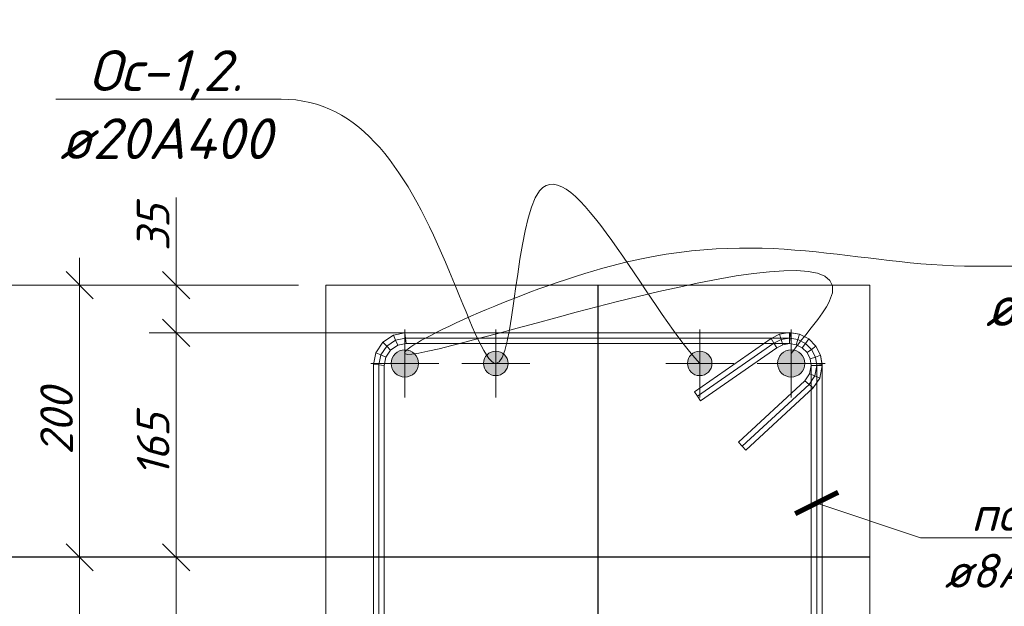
# Model space of a CAD drawing. Header units: millimetres. Extents: x 363306 to 7757304, y 1022887 to 1207196.
# Tile 563 of 656: x 2003511 to 2010752, y 1071633 to 1075944. Entities that reach past the tile are written whole.
import ezdxf
from ezdxf import colors
from ezdxf.entities.mleader import LeaderData, LeaderLine
from ezdxf.math import Vec2, Vec3

# ---------------------------------------------------------------- set-up
doc = ezdxf.new("R2010")
doc.units = ezdxf.units.MM
doc.linetypes.add('ACAD_ISO10W100', pattern=[18, 12, -3, 0, -3])
doc.linetypes.add('CENTERX2', pattern=[101.6, 63.5, -12.7, 12.7, -12.7])
for name, color, linetype in [('0 @ 100', 7, 'Continuous'), ('kcd_tx', 7, 'Continuous'), ('Оси', 7, 'Continuous')]:
    doc.layers.add(name, color=color, linetype=linetype)
for name, color, linetype, lineweight in [('арматура', 1, 'Continuous', 40), ('Выноска', 5, 'Continuous', 15), ('выноски', 170, 'Continuous', 15), ('Основная', 7, 'Continuous', 40)]:
    doc.layers.add(name, color=color, linetype=linetype, lineweight=lineweight)
doc.styles.add('ISOPEUR', font='isocpeui.ttf')
doc.styles.add('PDF ISOCPEUR Italic', font='isocpeui.ttf')
doc.styles.get("Standard").update_dxf_attribs({"font": 'isocpeui.ttf'})
doc.styles.add('ГОСТ 2.304', font='isocpeui.ttf')
doc.dimstyles.new('Санжар', dxfattribs={"dimtxt": 240, "dimasz": 200, "dimexe": 200, "dimexo": 200, "dimgap": 50, "dimtad": 1, "dimdec": 0, "dimtxsty": 'Standard', "dimblk": 'OBLIQUE', "dimcen": 2.5, "dimdle": 200, "dimclrd": 152, "dimclre": 152, "dimclrt": 152, "dimadec": 0, "dimazin": 0, "dimtfac": 1, "dimtdec": 0, "dimtmove": 0, "dimatfit": 3, "dimldrblk": 'OBLIQUE', "dimfxl": 0, "dimlwd": 0, "dimlwe": 0, "dimarcsym": 0})

# ---------------------------------------------------------------- blocks, each defined once
blk = doc.blocks.new('*U67')
at = {"linetype": 'ACAD_ISO10W100', "lineweight": 5}
h = blk.add_hatch(color=192, dxfattribs=at)
edge = h.paths.add_edge_path()
edge.add_arc((0, 0), 10, 0, 360)
at = {"color": 1, "linetype": 'CENTERX2', "lineweight": 0, "ltscale": 10}
for p, q in [((0, -25), (0, 25)), ((-25, 0), (25, 0))]:
    blk.add_line(p, q, dxfattribs=at)
at = {"layer": 'арматура', "color": 192, "lineweight": 15, "ltscale": 1.5}
blk.add_circle((0, 0), 10, dxfattribs=at)
blk = doc.blocks.new('*U64')
at = {"linetype": 'ACAD_ISO10W100', "lineweight": 5}
h = blk.add_hatch(color=192, dxfattribs=at)
edge = h.paths.add_edge_path()
edge.add_arc((0, 0), 10, 0, 360)
at = {"color": 1, "linetype": 'CENTERX2', "lineweight": 0, "ltscale": 10}
for p, q in [((0, -25), (0, 25)), ((-25, 0), (25, 0))]:
    blk.add_line(p, q, dxfattribs=at)
at = {"layer": 'арматура', "color": 192, "lineweight": 15, "ltscale": 1.5}
blk.add_circle((0, 0), 10, dxfattribs=at)
blk = doc.blocks.new('_Oblique')
at = {"color": 0, "linetype": 'ByBlock', "lineweight": -2}
blk.add_line((-0.5, -0.5), (0.5, 0.5), dxfattribs=at)
blk = doc.blocks.new('*D1938')
at = {"layer": 'Defpoints', "color": 0, "lineweight": 30, "transparency": 16777216}
for p in [(2004662, 1073642.8), (2006930.2, 1073642.8), (2005762, 1071992.8)]:
    blk.add_point(p, dxfattribs=at)
at = {"layer": 'kcd_tx', "lineweight": 0, "transparency": 16777216}
for p, q in [((2004662, 1071792.8), (2004662, 1073842.8)), ((2006730.2, 1073642.8), (2004462, 1073642.8)), ((2005562, 1071992.8), (2004462, 1071992.8))]:
    blk.add_line(p, q, dxfattribs=at)
at = {"layer": 'kcd_tx', "lineweight": 0, "transparency": 16777216, "xscale": 200, "yscale": 200, "zscale": 200}
for p, rotation in [((2004662, 1073642.8), 90), ((2004662, 1071992.8), 270)]:
    blk.add_blockref('_Oblique', p, dxfattribs=dict(at, rotation=rotation))
at = {"layer": 'kcd_tx', "lineweight": 0, "transparency": 16777216, "insert": (2004492, 1072817.8), "char_height": 240, "attachment_point": 5, "rotation": 90, "bg_fill": 3, "box_fill_scale": 1.1, "bg_fill_color": 256, "bg_fill_true_color": 13158600, "bg_fill_transparency": 0}
blk.add_mtext('165', dxfattribs=at)
blk = doc.blocks.new('*D1939')
at = {"layer": 'Defpoints', "color": 0, "lineweight": 30, "transparency": 16777216}
for p in [(2005762, 1071992.8), (2004662, 1070342.8), (2006420.6, 1070342.8)]:
    blk.add_point(p, dxfattribs=at)
at = {"layer": 'kcd_tx', "lineweight": 0, "transparency": 16777216}
for p, q in [((2004662, 1072192.8), (2004662, 1070142.8)), ((2005562, 1071992.8), (2004462, 1071992.8)), ((2006220.6, 1070342.8), (2004462, 1070342.8))]:
    blk.add_line(p, q, dxfattribs=at)
at = {"layer": 'kcd_tx', "lineweight": 0, "transparency": 16777216, "xscale": 200, "yscale": 200, "zscale": 200}
for p, rotation in [((2004662, 1071992.8), 90), ((2004662, 1070342.8), 270)]:
    blk.add_blockref('_Oblique', p, dxfattribs=dict(at, rotation=rotation))
at = {"layer": 'kcd_tx', "lineweight": 0, "transparency": 16777216, "insert": (2004492, 1071167.8), "char_height": 240, "attachment_point": 5, "rotation": 90, "bg_fill": 3, "box_fill_scale": 1.1, "bg_fill_color": 256, "bg_fill_true_color": 13158600, "bg_fill_transparency": 0}
blk.add_mtext('165', dxfattribs=at)
blk = doc.blocks.new('*D1940')
at = {"layer": 'Defpoints', "color": 0, "lineweight": 30, "transparency": 16777216}
for p in [(2004662, 1073992.8), (2005762, 1073992.8), (2006930.2, 1073642.8)]:
    blk.add_point(p, dxfattribs=at)
at = {"layer": 'kcd_tx', "lineweight": 0, "transparency": 16777216}
for p, q in [((2004662, 1073992.8), (2004662, 1074636.4)), ((2005562, 1073992.8), (2004462, 1073992.8)), ((2004662, 1073442.8), (2004662, 1073992.8)), ((2006730.2, 1073642.8), (2004462, 1073642.8))]:
    blk.add_line(p, q, dxfattribs=at)
at = {"layer": 'kcd_tx', "lineweight": 0, "transparency": 16777216, "xscale": 200, "yscale": 200, "zscale": 200}
for p, rotation in [((2004662, 1073992.8), 90), ((2004662, 1073642.8), 270)]:
    blk.add_blockref('_Oblique', p, dxfattribs=dict(at, rotation=rotation))
at = {"layer": 'kcd_tx', "lineweight": 0, "transparency": 16777216, "insert": (2004492, 1074415), "char_height": 240, "attachment_point": 5, "rotation": 90, "bg_fill": 3, "box_fill_scale": 1.1, "bg_fill_color": 256, "bg_fill_true_color": 13158600, "bg_fill_transparency": 0}
blk.add_mtext('35', dxfattribs=at)
blk = doc.blocks.new('*D1983')
at = {"layer": 'Defpoints', "color": 0, "lineweight": 30, "transparency": 16777216}
for p in [(2005762, 1073992.8), (2003951.7, 1071992.8), (2005762, 1071992.8)]:
    blk.add_point(p, dxfattribs=at)
at = {"layer": 'kcd_tx', "lineweight": 0, "transparency": 16777216}
for p, q in [((2003951.7, 1074192.8), (2003951.7, 1071792.8)), ((2005562, 1073992.8), (2003751.7, 1073992.8)), ((2005562, 1071992.8), (2003751.7, 1071992.8))]:
    blk.add_line(p, q, dxfattribs=at)
at = {"layer": 'kcd_tx', "lineweight": 0, "transparency": 16777216, "xscale": 200, "yscale": 200, "zscale": 200}
for p, rotation in [((2003951.7, 1073992.8), 90), ((2003951.7, 1071992.8), 270)]:
    blk.add_blockref('_Oblique', p, dxfattribs=dict(at, rotation=rotation))
at = {"layer": 'kcd_tx', "lineweight": 0, "transparency": 16777216, "insert": (2003781.7, 1072992.8), "char_height": 240, "attachment_point": 5, "rotation": 90, "bg_fill": 3, "box_fill_scale": 1.1, "bg_fill_color": 256, "bg_fill_true_color": 13158600, "bg_fill_transparency": 0}
blk.add_mtext('200', dxfattribs=at)
blk = doc.blocks.new('*D1942')
at = {"layer": 'Defpoints', "color": 0, "lineweight": 30, "transparency": 16777216}
for p in [(2005762, 1071992.8), (2003951.7, 1069992.8), (2005762, 1069992.8)]:
    blk.add_point(p, dxfattribs=at)
at = {"layer": 'kcd_tx', "lineweight": 0, "transparency": 16777216}
for p, q in [((2003951.7, 1072192.8), (2003951.7, 1069792.8)), ((2005562, 1071992.8), (2003751.7, 1071992.8)), ((2005562, 1069992.8), (2003751.7, 1069992.8))]:
    blk.add_line(p, q, dxfattribs=at)
at = {"layer": 'kcd_tx', "lineweight": 0, "transparency": 16777216, "xscale": 200, "yscale": 200, "zscale": 200}
for p, rotation in [((2003951.7, 1071992.8), 90), ((2003951.7, 1069992.8), 270)]:
    blk.add_blockref('_Oblique', p, dxfattribs=dict(at, rotation=rotation))
at = {"layer": 'kcd_tx', "lineweight": 0, "transparency": 16777216, "insert": (2003781.7, 1070992.8), "char_height": 240, "attachment_point": 5, "rotation": 90, "bg_fill": 3, "box_fill_scale": 1.1, "bg_fill_color": 256, "bg_fill_true_color": 13158600, "bg_fill_transparency": 0}
blk.add_mtext('200', dxfattribs=at)
blk = doc.blocks.new('*D1943')
at = {"layer": 'Defpoints', "color": 0, "lineweight": 30, "transparency": 16777216}
for p in [(2005762, 1073992.8), (2003304.1, 1069992.8), (2005762, 1069992.8)]:
    blk.add_point(p, dxfattribs=at)
at = {"layer": 'kcd_tx', "lineweight": 0, "transparency": 16777216}
for p, q in [((2003304.1, 1074192.8), (2003304.1, 1069792.8)), ((2005562, 1073992.8), (2003104.1, 1073992.8)), ((2005562, 1069992.8), (2003104.1, 1069992.8))]:
    blk.add_line(p, q, dxfattribs=at)
at = {"layer": 'kcd_tx', "lineweight": 0, "transparency": 16777216, "xscale": 200, "yscale": 200, "zscale": 200}
for p, rotation in [((2003304.1, 1073992.8), 90), ((2003304.1, 1069992.8), 270)]:
    blk.add_blockref('_Oblique', p, dxfattribs=dict(at, rotation=rotation))
at = {"layer": 'kcd_tx', "lineweight": 0, "transparency": 16777216, "insert": (2003134.1, 1071992.8), "char_height": 240, "attachment_point": 5, "rotation": 90, "bg_fill": 3, "box_fill_scale": 1.1, "bg_fill_color": 256, "bg_fill_true_color": 13158600, "bg_fill_transparency": 0}
blk.add_mtext('400', dxfattribs=at)
blk = doc.blocks.new('_ArchTick')
at = {"color": 0, "linetype": 'ByBlock', "const_width": 0.15}
blk.add_lwpolyline([(-0.5, -0.5), (0.5, 0.5)], dxfattribs=at)
blk = doc.blocks.new('_None')
blk = doc.blocks.new('*U52')
at = {"linetype": 'ACAD_ISO10W100', "lineweight": 5}
h = blk.add_hatch(color=140, dxfattribs=at)
edge = h.paths.add_edge_path()
edge.add_arc((0, 0), 9, 0, 360)
at = {"color": 1, "linetype": 'CENTERX2', "lineweight": 0, "ltscale": 10}
for p, q in [((0, -25), (0, 25)), ((-25, 0), (25, 0))]:
    blk.add_line(p, q, dxfattribs=at)
at = {"layer": 'арматура', "color": 140, "lineweight": 15, "ltscale": 1.5}
blk.add_circle((0, 0), 9, dxfattribs=at)

msp = doc.modelspace()

# ---------------------------------------------------------------- linework, layer by layer
at = {"lineweight": 15}
for p, q in [((2006181.143, 1073573.663), (2006259.513, 1073626.028)), ((2006259.513, 1073626.028), (2006344.078, 1073642.849)), ((2006259.513, 1073626.028), (2006275.12, 1073588.349)), ((2006290.727, 1073550.67), (2006275.12, 1073588.349)), ((2006344.078, 1073642.849), (2009178.253, 1073642.849)), ((2006344.078, 1073642.849), (2006348.017, 1073602.849)), ((2006351.957, 1073562.849), (2006348.017, 1073602.849)), ((2008472.612, 1073209.255), (2009036.743, 1073601.101)), ((2009036.743, 1073601.101), (2009097.485, 1073632.051)), ((2009036.743, 1073601.101), (2009057.327, 1073566.696)), ((2009097.485, 1073632.051), (2009171.957, 1073643.846)), ((2009097.485, 1073632.051), (2009109.999, 1073593.534)), ((2009122.514, 1073555.018), (2009109.999, 1073593.534)), ((2009171.957, 1073643.846), (2009246.429, 1073632.051)), ((2009171.957, 1073643.846), (2009171.957, 1073603.347)), ((2009171.957, 1073562.849), (2009171.957, 1073603.347)), ((2009171.957, 1073562.849), (2009175.105, 1073602.849)), ((2009178.253, 1073642.849), (2009175.105, 1073602.849)), ((2009178.253, 1073642.849), (2009246.429, 1073632.051)), ((2009221.4, 1073555.018), (2009233.914, 1073593.534)), ((2009221.4, 1073555.018), (2009233.914, 1073593.534)), ((2009246.429, 1073632.051), (2009233.914, 1073593.534)), ((2009246.429, 1073632.051), (2009233.914, 1073593.534)), ((2009246.429, 1073632.051), (2009313.611, 1073597.82)), ((2009246.429, 1073632.051), (2009313.611, 1073597.82)), ((2009313.611, 1073597.82), (2009289.807, 1073565.056)), ((2009313.611, 1073597.82), (2009289.807, 1073565.056)), ((2009313.611, 1073597.82), (2009366.928, 1073544.503)), ((2009313.611, 1073597.82), (2009366.928, 1073544.503)), ((2006128.778, 1073495.293), (2006181.143, 1073573.663)), ((2006181.143, 1073573.663), (2006209.981, 1073544.824)), ((2006204.136, 1073464.078), (2006238.82, 1073515.986)), ((2006238.82, 1073515.986), (2006209.981, 1073544.824)), ((2006238.82, 1073515.986), (2006290.727, 1073550.67)), ((2006290.727, 1073550.67), (2006351.957, 1073562.849)), ((2006351.957, 1073562.849), (2009171.957, 1073562.849)), ((2008518.251, 1073143.55), (2009077.911, 1073532.292)), ((2009077.911, 1073532.292), (2009057.327, 1073566.696)), ((2009077.911, 1073532.292), (2009122.514, 1073555.018)), ((2009122.514, 1073555.018), (2009171.957, 1073562.849)), ((2009171.957, 1073562.849), (2009221.4, 1073555.018)), ((2009171.957, 1073562.849), (2009221.4, 1073555.018)), ((2009221.4, 1073555.018), (2009266.002, 1073532.292)), ((2009221.4, 1073555.018), (2009266.002, 1073532.292)), ((2009266.002, 1073532.292), (2009289.807, 1073565.056)), ((2009266.002, 1073532.292), (2009289.807, 1073565.056)), ((2009266.002, 1073532.292), (2009301.4, 1073496.895)), ((2009266.002, 1073532.292), (2009301.4, 1073496.895)), ((2009301.4, 1073496.895), (2009334.164, 1073520.699)), ((2009301.4, 1073496.895), (2009334.164, 1073520.699)), ((2009366.928, 1073544.503), (2009334.164, 1073520.699)), ((2009366.928, 1073544.503), (2009334.164, 1073520.699)), ((2009366.928, 1073544.503), (2009401.159, 1073477.321)), ((2009366.928, 1073544.503), (2009401.159, 1073477.321)), ((2006111.957, 1073410.728), (2006128.778, 1073495.293)), ((2006128.778, 1073495.293), (2006166.457, 1073479.685)), ((2006204.136, 1073464.078), (2006166.457, 1073479.685)), ((2006191.957, 1073402.849), (2006204.136, 1073464.078)), ((2009301.4, 1073496.895), (2009324.126, 1073452.292)), ((2009301.4, 1073496.895), (2009324.126, 1073452.292)), ((2009324.126, 1073452.292), (2009362.642, 1073464.806)), ((2009324.126, 1073452.292), (2009362.642, 1073464.806)), ((2009324.126, 1073452.292), (2009331.957, 1073402.849)), ((2009324.126, 1073452.292), (2009331.957, 1073402.849)), ((2009401.159, 1073477.321), (2009362.642, 1073464.806)), ((2009401.159, 1073477.321), (2009362.642, 1073464.806)), ((2009401.159, 1073477.321), (2009411.957, 1073409.145)), ((2009401.159, 1073477.321), (2009413.207, 1073401.253)), ((2006111.957, 1070574.97), (2006111.957, 1073410.728)), ((2006111.957, 1073410.728), (2006151.957, 1073406.789)), ((2006191.957, 1073402.849), (2006151.957, 1073406.789)), ((2006191.957, 1070582.849), (2006191.957, 1073402.849)), ((2009331.957, 1073402.849), (2009319.778, 1073341.62)), ((2009331.957, 1073402.849), (2009371.957, 1073405.997)), ((2009331.957, 1073402.849), (2009331.957, 1070582.849)), ((2009331.957, 1073402.849), (2009372.582, 1073402.051)), ((2009411.957, 1073409.145), (2009371.957, 1073405.997)), ((2009413.207, 1073401.253), (2009372.582, 1073402.051)), ((2009413.207, 1073401.253), (2009395.136, 1073310.405)), ((2009411.957, 1073409.145), (2009411.957, 1070574.97)), ((2009285.094, 1073289.712), (2008796.435, 1072840.013)), ((2009319.778, 1073341.62), (2009285.094, 1073289.712)), ((2009285.094, 1073289.712), (2009315.697, 1073263.515)), ((2009319.778, 1073341.62), (2009357.457, 1073326.012)), ((2009395.136, 1073310.405), (2009346.301, 1073237.318)), ((2009395.136, 1073310.405), (2009357.457, 1073326.012)), ((2009346.301, 1073237.318), (2008850.608, 1072781.146)), ((2009346.301, 1073237.318), (2009315.697, 1073263.515)), ((2008472.612, 1073209.255), (2008495.432, 1073176.403)), ((2008518.251, 1073143.55), (2008495.432, 1073176.403)), ((2008796.435, 1072840.013), (2008823.521, 1072810.579)), ((2008850.608, 1072781.146), (2008823.521, 1072810.579))]:
    msp.add_line(p, q, dxfattribs=at)
at = {"color": 9, "lineweight": 15}
for p, q in [((2006209.981, 1073544.824), (2006275.12, 1073588.349)), ((2006275.12, 1073588.349), (2006348.017, 1073602.849)), ((2006348.017, 1073602.849), (2009175.105, 1073602.849)), ((2009057.327, 1073566.696), (2009109.999, 1073593.534)), ((2009109.999, 1073593.534), (2009171.957, 1073603.347)), ((2009171.957, 1073603.347), (2009233.914, 1073593.534)), ((2009175.105, 1073602.849), (2009233.914, 1073593.534)), ((2009233.914, 1073593.534), (2009289.807, 1073565.056)), ((2009233.914, 1073593.534), (2009289.807, 1073565.056)), ((2006166.457, 1073479.685), (2006209.981, 1073544.824)), ((2008495.432, 1073176.403), (2009057.327, 1073566.696)), ((2009289.807, 1073565.056), (2009334.164, 1073520.699)), ((2009289.807, 1073565.056), (2009334.164, 1073520.699)), ((2009334.164, 1073520.699), (2009362.642, 1073464.806)), ((2009334.164, 1073520.699), (2009362.642, 1073464.806)), ((2006151.957, 1073406.789), (2006166.457, 1073479.685)), ((2009362.642, 1073464.806), (2009371.957, 1073405.997)), ((2009362.642, 1073464.806), (2009372.582, 1073402.051)), ((2006151.957, 1070578.909), (2006151.957, 1073406.789)), ((2009372.582, 1073402.051), (2009357.457, 1073326.012)), ((2009371.957, 1073405.997), (2009371.957, 1070578.909)), ((2009357.457, 1073326.012), (2009315.697, 1073263.515)), ((2009315.697, 1073263.515), (2008823.521, 1072810.579))]:
    msp.add_line(p, q, dxfattribs=at)
at = {"layer": 'Выноска'}
msp.add_lwpolyline([(2009761.957, 1069992.849), (2005761.957, 1069992.849), (2005761.957, 1073992.849), (2009761.957, 1073992.849)], close=True, dxfattribs=at)
at = {"layer": 'Оси', "ltscale": 500}
for p, q in [((2007761.957, 1073992.849), (2007761.957, 1067421.217)), ((2009761.957, 1071992.849), (2002812.568, 1071992.849))]:
    msp.add_line(p, q, dxfattribs=at)

# ---------------------------------------------------------------- block references
at = {"layer": 'Основная', "color": 6, "lineweight": 18, "xscale": 10, "yscale": 10, "zscale": 10}
for name, p in [('*U67', (2006342.957, 1073417.849)), ('*U52', (2008511.957, 1073417.849)), ('*U64', (2009184.957, 1073417.849))]:
    msp.add_blockref(name, p, dxfattribs=at)

# ---------------------------------------------------------------- texts
at = {"layer": '0 @ 100', "color": 7, "insert": (761996.908, 1075986.433), "char_height": 318.940213, "width": 19697.5359, "attachment_point": 4, "style": 'ГОСТ 2.304'}
msp.add_mtext('\\pi5457.36288;{\\fISOCPEUR|b1|i1|c204|p34;Характеристика участка строительства:\\P\\pi0;\\P}Расчетная зимняя температура воздух 15 °С.\\PСкоростной напор ветра   - 38кг/м2.\\PВес снегового покрова    - 50кг/м2.\\PКлассификация зданий по функциональной пожарной опасности - Ф 4.1 \\PКоэффициент надежности по назначению - 0.95\\P\\P^IПроектом разработано подъёмник для мало мобильных граждан населения грузоподъемностью 250 кг. скоростью 0,25 см/с. Двери шахт подъёмника противопожарные с пределом огнестойкости El 30. Подъёмники оборудованы кабинами габаритами 1500х1500 мм, ширина дверей кабины обеспечивает проезд инвалидной коляски. Для экстренных случаев подъёмник оснащен дополнительным аккумулятором и механическим спуском для безопасного спуска пассажира в нулевую отметку. Так же в дверях подъёмника установлены замки датчики которые открываются с ключевыми картами, чтобы открыть двери подъёмника.\\P^IС внешней и внутренней стороны наружных стен предусмотрено обшивка из аквапанелей толщиной 12,5мм с утеплением из минераловатной ваты на кварцевой основе, А =0,040 Вт/мС, толщиной 100мм. (по теплотехническому расчету). Наружная отделка из органическое стекло.\\P^IПодрядчик обязан предоставить заказчику сертификаты соответствия и пожарной безопасности на фасадную систему и все применяемые в данной системе материалы и изделия.\\PКонструкции, изделия и материалы применены по действующим стандартам, ТУ, сертификатам. На путях эвакуации используются отделочные материалы, соответствующие требованиям п. 5.25 ШНК 2.01.02-04.\\PОтделка стен с внутренней стороны окраска водоэмульсионными красками светлых тонов. Во внутренней и наружной отделке использованы современные отделочные материалы используемые на территории Республики Узбекистан.\\P^IКрыша - скатная из металлических профилированных листов с полимерными покрытиями с обеих сторон толщ.0,55мм по металлическим конструкциям.\\P^IПо периметру наружных стен устраивается бетонная отмостка. Бетон кл.В 7,5 шириной 1000 мм, толщиной 50 мм по гравийному основанию толщиной 100 мм -150 мм.\\P^IВсе строительно-монтажные работы вести согласно указаний соответствующих строительных норм и проекта производства работ (П.П.Р.) на основании ШНК 3.01.01 - 03 и КМК 3.01.02 - 00.', dxfattribs=at)

# ---------------------------------------------------------------- leaders
at = {"layer": 'выноски', "color": 7, "ltscale": 500}
ml = msp.add_multileader_mtext('Standard', dxfattribs=at)
ml.set_content('{\\C256;поз.\\C172;7 \\P\\C244;ø8А240}', color=7, style='PDF ISOCPEUR Italic')
ml.set_leader_properties(color=256, linetype='ByLayer', lineweight=-1)
ml.set_arrow_properties(name='ARCHTICK')
ml.build(insert=Vec2(0, 0))
ml.multileader.update_dxf_attribs({"text_left_attachment_type": 6, "text_right_attachment_type": 6, "dogleg_length": 50, "arrow_head_size": 250})
ctx = ml.context
ctx.base_point, ctx.char_height, ctx.arrow_head_size, ctx.landing_gap_size, ctx.plane_origin, ctx.plane_x_axis, ctx.plane_y_axis = Vec3(2010267.792, 1072136.013), 250, 250, 0.45, Vec3(2008980.61, 1077776.603), Vec3(1, -0.00000009), Vec3(0.00000009, 1)
ctx.left_attachment, ctx.right_attachment, ctx.text_align_type = 6, 6, 1
notes = []
notes.append((ctx, [(0, (1, 1, 0), (2010135.309, 1072136.013), (1, -0.00000009), 132.483, [(0, [(2009371.957, 1072391.687)], 0, [])])]))
ctx.mtext.insert, ctx.mtext.text_direction, ctx.mtext.rotation, ctx.mtext.width, ctx.mtext.alignment, ctx.mtext.flow_direction = Vec3(2010883.204, 1072436.013), Vec3(1, -0.00000009), 6.28318522, 855.11577, 2, 5
for ctx, leaders in notes:
    for number, flags, end, landing, length, lines in leaders:
        leader = LeaderData()
        leader.index, (leader.has_last_leader_line, leader.has_dogleg_vector, leader.attachment_direction) = number, flags
        leader.last_leader_point, leader.dogleg_vector, leader.dogleg_length = Vec3(end), Vec3(landing), length
        for number, points, colour, breaks in lines:
            line = LeaderLine()
            line.index, line.vertices, line.color, line.breaks = number, Vec3.list(points), colors.encode_raw_color(colour), breaks
            leader.lines.append(line)
        ctx.leaders.append(leader)

# ---------------------------------------------------------------- next in the draw order: dimensions: what is measured, and where the dimension line sits
at = {"layer": 'kcd_tx', "color": 18, "lineweight": 0, "true_color": 0x000000}
dim = msp.add_linear_dim(base=(2004661.956, 1073642.849), p1=(2005761.957, 1071992.849), p2=(2006930.172, 1073642.849), angle=270, dimstyle='Санжар', override={"dimlfac": 0.1, "dimclrd": 256, "dimclre": 256, "dimclrt": 256, "dimfxl": 0.18, "dimtfill": 1, "dimarcsym": 2}, dxfattribs=at)
dim.commit()
dim.dimension.update_dxf_attribs({"geometry": '*D1938', "text_midpoint": (2004491.956, 1072817.849)})

# ---------------------------------------------------------------- next in the draw order: dimensions: what is measured, and where the dimension line sits
dim = msp.add_linear_dim(base=(2004661.956, 1073992.849), p1=(2006930.172, 1073642.849), p2=(2005761.957, 1073992.849), angle=90, dimstyle='Санжар', override={"dimlfac": 0.1, "dimclrd": 256, "dimclre": 256, "dimclrt": 256, "dimfxl": 0.18, "dimtfill": 1, "dimarcsym": 2}, dxfattribs=at)
dim.commit()
dim.dimension.update_dxf_attribs({"geometry": '*D1940', "text_midpoint": (2004661.956, 1074415.031), "dimtype": 160})
dim = msp.add_linear_dim(base=(2004661.956, 1070342.849), p1=(2005761.957, 1071992.849), p2=(2006420.65, 1070342.849), angle=270, dimstyle='Санжар', override={"dimlfac": 0.1, "dimclrd": 256, "dimclre": 256, "dimclrt": 256, "dimfxl": 0.18, "dimtfill": 1, "dimarcsym": 2}, dxfattribs=at)
dim.commit()
dim.dimension.update_dxf_attribs({"geometry": '*D1939', "text_midpoint": (2004491.956, 1071167.849)})

# ---------------------------------------------------------------- next in the draw order: block references
at = {"layer": 'Основная', "color": 6, "lineweight": 18, "xscale": -10, "yscale": 10, "zscale": 10}
msp.add_blockref('*U52', (2007011.957, 1073417.849), dxfattribs=at)

# ---------------------------------------------------------------- next in the draw order: dimensions: what is measured, and where the dimension line sits
at = {"layer": 'kcd_tx', "color": 18, "lineweight": 0, "true_color": 0x000000}
dim = msp.add_linear_dim(base=(2003951.688, 1071992.849), p1=(2005761.957, 1073992.849), p2=(2005761.957, 1071992.849), angle=90, dimstyle='Санжар', override={"dimlfac": 0.1, "dimclrd": 256, "dimclre": 256, "dimclrt": 256, "dimfxl": 0.18, "dimtfill": 1, "dimarcsym": 2}, dxfattribs=at)
dim.commit()
dim.dimension.update_dxf_attribs({"geometry": '*D1983', "text_midpoint": (2003781.688, 1072992.849)})

# ---------------------------------------------------------------- next in the draw order: leaders
at = {"layer": 'выноски', "color": 7, "ltscale": 500}
ml = msp.add_multileader_mtext('Standard', dxfattribs=at)
ml.set_content('{\\C172;1,2.\\P\\C244;ø20А400}', color=7, style='ISOPEUR')
ml.set_leader_properties(color=256, linetype='ByLayer', lineweight=-1)
ml.set_arrow_properties(name='NONE')
ml.build(insert=Vec2(0, 0))
ml.multileader.update_dxf_attribs({"leader_type": 2, "text_left_attachment_type": 6, "text_right_attachment_type": 6, "dogleg_length": 5, "arrow_head_size": 0, "scale": 20})
ctx = ml.context
ctx.base_point, ctx.scale, ctx.char_height, ctx.arrow_head_size, ctx.landing_gap_size, ctx.plane_origin, ctx.plane_x_axis, ctx.plane_y_axis = Vec3(2010541.732, 1074132.2), 20, 300, 0, 9, Vec3(2020423.84, 1073877.156), Vec3(1, -0.00000009), Vec3(0.00000009, 1)
ctx.left_attachment, ctx.right_attachment, ctx.text_align_type = 6, 6, 1
notes = []
notes.append((ctx, [(1, (1, 1, 0), (2010441.732, 1074132.2), (1, -0.00000009), 100, [(1, [(2009184.957, 1073490.157), (2009466.959, 1073876.727), (2006342.957, 1073490.157), (2007864.953, 1074135.045)], 0, [])])]))
ctx.mtext.insert, ctx.mtext.text_direction, ctx.mtext.rotation, ctx.mtext.alignment, ctx.mtext.flow_direction = Vec3(2011392.096, 1074492.2), Vec3(1, -0.00000009), 6.28318522, 2, 5
for ctx, leaders in notes:
    for number, flags, end, landing, length, lines in leaders:
        leader = LeaderData()
        leader.index, (leader.has_last_leader_line, leader.has_dogleg_vector, leader.attachment_direction) = number, flags
        leader.last_leader_point, leader.dogleg_vector, leader.dogleg_length = Vec3(end), Vec3(landing), length
        for number, points, colour, breaks in lines:
            line = LeaderLine()
            line.index, line.vertices, line.color, line.breaks = number, Vec3.list(points), colors.encode_raw_color(colour), breaks
            leader.lines.append(line)
        ctx.leaders.append(leader)

# ---------------------------------------------------------------- next in the draw order: dimensions: what is measured, and where the dimension line sits
at = {"layer": 'kcd_tx', "color": 18, "lineweight": 0, "true_color": 0x000000}
dim = msp.add_linear_dim(base=(2003951.688, 1069992.849), p1=(2005761.957, 1071992.849), p2=(2005761.957, 1069992.849), angle=90, dimstyle='Санжар', override={"dimlfac": 0.1, "dimclrd": 256, "dimclre": 256, "dimclrt": 256, "dimfxl": 0.18, "dimtfill": 1, "dimarcsym": 2}, dxfattribs=at)
dim.commit()
dim.dimension.update_dxf_attribs({"geometry": '*D1942', "text_midpoint": (2003781.688, 1070992.849)})

# ---------------------------------------------------------------- next in the draw order: dimensions: what is measured, and where the dimension line sits
dim = msp.add_linear_dim(base=(2003304.14, 1069992.849), p1=(2005761.957, 1073992.849), p2=(2005761.957, 1069992.849), angle=90, dimstyle='Санжар', override={"dimlfac": 0.1, "dimclrd": 256, "dimclre": 256, "dimclrt": 256, "dimfxl": 0.18, "dimtfill": 1, "dimarcsym": 2}, dxfattribs=at)
dim.commit()
dim.dimension.update_dxf_attribs({"geometry": '*D1943', "text_midpoint": (2003304.14, 1071992.849), "dimtype": 160})

# ---------------------------------------------------------------- next in the draw order: leaders
at = {"layer": 'выноски', "color": 7, "ltscale": 500}
ml = msp.add_multileader_mtext('Standard', dxfattribs=at)
ml.set_content('{\\C172;Ос-1,2.\\P\\C244;ø20А400}', color=7, style='ISOPEUR')
ml.set_leader_properties(color=256, linetype='ByLayer', lineweight=-1)
ml.set_arrow_properties(name='NONE')
ml.build(insert=Vec2(0, 0))
ml.multileader.update_dxf_attribs({"leader_type": 2, "text_left_attachment_type": 6, "text_right_attachment_type": 6, "dogleg_length": 5, "arrow_head_size": 0, "scale": 20})
ctx = ml.context
ctx.base_point, ctx.scale, ctx.char_height, ctx.arrow_head_size, ctx.landing_gap_size, ctx.plane_origin, ctx.plane_x_axis, ctx.plane_y_axis = Vec3(2003733.72, 1075359.653), 20, 300, 0, 9, Vec3(2015280.636, 1075527.673), Vec3(1, -0.00000009), Vec3(0.00000009, 1)
ctx.left_attachment, ctx.right_attachment, ctx.text_align_type = 6, 6, 1
notes = []
notes.append((ctx, [(0, (1, 1, 0), (2005534.447, 1075359.653), (-1, 0.00000009), 100, [(1, [(2008511.957, 1073417.849), (2007333.715, 1074685.953), (2007011.957, 1073417.849), (2006672.095, 1074091.726)], 0, [])])]))
ctx.mtext.insert, ctx.mtext.text_direction, ctx.mtext.rotation, ctx.mtext.alignment, ctx.mtext.flow_direction = Vec3(2004584.083, 1075719.653), Vec3(1, -0.00000009), 6.28318522, 2, 5
for ctx, leaders in notes:
    for number, flags, end, landing, length, lines in leaders:
        leader = LeaderData()
        leader.index, (leader.has_last_leader_line, leader.has_dogleg_vector, leader.attachment_direction) = number, flags
        leader.last_leader_point, leader.dogleg_vector, leader.dogleg_length = Vec3(end), Vec3(landing), length
        for number, points, colour, breaks in lines:
            line = LeaderLine()
            line.index, line.vertices, line.color, line.breaks = number, Vec3.list(points), colors.encode_raw_color(colour), breaks
            leader.lines.append(line)
        ctx.leaders.append(leader)

doc.saveas('drawing.dxf')
